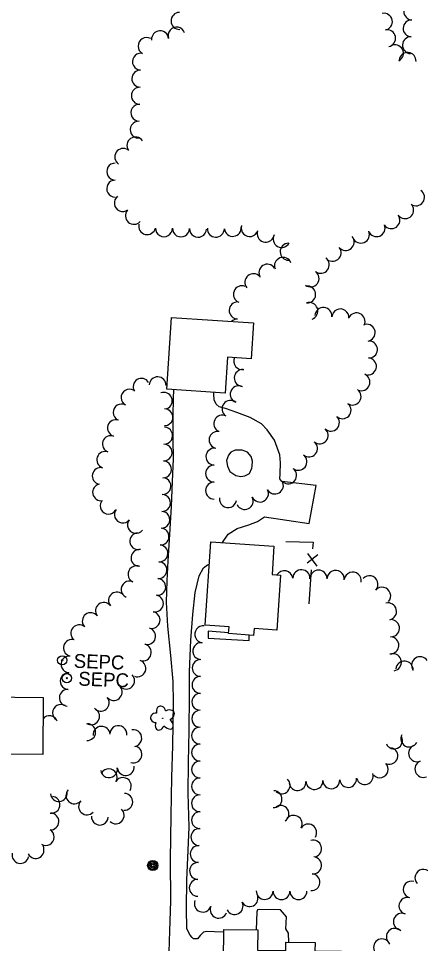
# Model space of a CAD drawing. Extents: x 588843 to 2552415, y 180129 to 269402.
# Drawn here: x 606419 to 606592.6, y 183647.5 to 184046.5 of the extents above; entities that cross this region are included whole.
import ezdxf

# ---------------------------------------------------------------- set-up
doc = ezdxf.new("R2010")
doc.units = 0
for name, color, linetype in [('E_BLD', 7, 'Continuous'), ('E_DWY', 7, 'Continuous'), ('E_FEN_P', 7, 'Continuous'), ('E_LAND_TreeLine_P', 7, 'Continuous'), ('E_LAND_Vegetation', 7, 'Continuous'), ('E_MISCPROP', 7, 'Continuous'), ('E_MISCPROP_Septic', 7, 'Continuous'), ('E_PATH_Sidewalk', 7, 'Continuous')]:
    doc.layers.add(name, color=color, linetype=linetype)

# ---------------------------------------------------------------- blocks, each defined once
blk = doc.blocks.new('DTRE_3')
at = {"layer": 'E_LAND_Vegetation'}
blk.add_circle((-0.6, 0), 0.601, dxfattribs=at)
for centre, major_axis, ratio in [((-6.1, 17.5), (4.5, -16.3), 0.782863), ((13.3, 9), (-17.3, -9.6), 0.691916), ((-19.3, 0.5), (16.2, -0.4), 0.832022), ((-8.2, -17.2), (5.9, 15.9), 0.716896), ((11.6, -12.2), (-16.4, 15), 0.560249)]:
    blk.add_ellipse(centre, major_axis=major_axis, ratio=ratio, start_param=1.570796, end_param=4.712389, dxfattribs=at)
blk = doc.blocks.new('POLE_2')
at = {"layer": 'E_MISCPROP'}
for radius in [14.6, 11, 7.32, 3.66]:
    blk.add_circle((0, 0), radius, dxfattribs=at)
blk = doc.blocks.new('SEPC_1')
at = {"layer": 'E_MISCPROP_Septic'}
for radius in [13.1, 1.64]:
    blk.add_circle((0, 0), radius, dxfattribs=at)
blk.add_text('SEPC', height=39.37, dxfattribs=at).set_placement((32.8, -19.7))

msp = doc.modelspace()

# ---------------------------------------------------------------- linework, layer by layer
at = {"layer": 'E_BLD'}
for points in [[(606483.04, 183886.65), (606485.09, 183917.59), (606520.54, 183915.23), (606519.51, 183899.71), (606509.28, 183900.39), (606508.26, 183884.97)], [(606502.13, 183820.8), (606529.37, 183818.88), (606528.51, 183806.63), (606532.21, 183806.37), (606530.55, 183782.71), (606520.75, 183783.4), (606520.54, 183780.44), (606509.75, 183781.2), (606509.96, 183784.16), (606499.6, 183784.89)], [(606405.07, 183753.85), (606429.69, 183753.7), (606429.54, 183729.1), (606404.92, 183729.25)], [(606507.76, 183653.61), (606522.39, 183653.44), (606522.28, 183644.57), (606534.51, 183644.43), (606534.55, 183648.08), (606547.08, 183647.94), (606547.04, 183644.29), (606570.15, 183644.03), (606569.86, 183618.57), (606564.19, 183618.63), (606564.12, 183613.2), (606553.83, 183613.32), (606553.89, 183619.13), (606536.65, 183619.33), (606536.6, 183614.94), (606520.04, 183615.13), (606520.17, 183626.53), (606507.45, 183626.67)]]:
    msp.add_lwpolyline(points, close=True, dxfattribs=at)
at = {"layer": 'E_DWY'}
for points in [[(606483.9, 183639.17), (606484.43, 183653), (606484.82, 183665.76), (606484.72, 183683.72), (606484.96, 183702.63), (606485.3, 183719.2), (606485.62, 183732.85), (606486.04, 183751.37), (606485.8, 183760.55), (606484.77, 183771.81), (606483.59, 183784.34), (606483.01, 183794.8), (606483.17, 183803.96), (606483.69, 183812.62), (606484.42, 183824.01), (606485.08, 183836.08), (606485.58, 183846.79), (606485.96, 183856.63), (606485.89, 183865.12), (606485.88, 183875.07), (606485.97, 183882.58), (606486.07, 183886.44)], [(606507.08, 183820.45), (606509.52, 183824.1), (606513.51, 183826.48), (606518.45, 183828.15), (606522.22, 183829.57), (606525.22, 183831.6), (606544.52, 183828.62), (606547.59, 183845.08), (606532.73, 183846.82), (606531.89, 183848.02), (606531.97, 183850.07), (606532.15, 183854.84), (606531.9, 183858.37), (606529.6, 183864.6), (606526.46, 183869.11), (606523.92, 183871.74), (606519.05, 183874.37), (606513.28, 183876.64), (606508.37, 183878.29), (606505.66, 183878.97), (606504.34, 183880.1), (606503.54, 183882.08), (606503.33, 183884.43), (606503.32, 183885.3)], [(606507.75, 183652.46), (606503.63, 183652.56), (606500.32, 183652.68), (606498.94, 183652.35), (606497.42, 183650.94), (606496.39, 183649.52), (606495.71, 183649.45), (606494.64, 183649.58), (606493.98, 183650.1), (606493.14, 183651.1), (606491.68, 183653.79), (606491.63, 183662.67), (606491.8, 183674.86), (606492.29, 183687.72), (606492.67, 183697.66), (606492.35, 183712.3), (606492.47, 183725.66), (606492.7, 183739.41), (606492.88, 183754.33), (606492.89, 183764.76), (606493.51, 183778.4), (606494.32, 183789.49), (606495.27, 183798.92), (606497.1, 183806.16), (606498.89, 183809.61), (606500.7, 183810.9), (606501.45, 183811.16)]]:
    msp.add_lwpolyline(points, dxfattribs=at)
msp.add_lwpolyline([(606520.09, 183855.6), (606519.58, 183857.66), (606517.99, 183859.48), (606515.68, 183860.35), (606512.66, 183860.27), (606510.77, 183859.46), (606509.75, 183858.14), (606508.88, 183855.93), (606509.27, 183853.47), (606510.36, 183851.19), (606512.93, 183849.43), (606515.05, 183848.96), (606516.82, 183849.19), (606518.81, 183850.28), (606519.87, 183852.58), (606520, 183853.36)], close=True, dxfattribs=at)
at = {"layer": 'E_FEN_P'}
for p, q in [((606548.27, 183815.13), (606543.65, 183811.6)), ((606543.85, 183815.68), (606547.92, 183810.26))]:
    msp.add_line(p, q, dxfattribs=at)
for points in [[(606534.47, 183820.9), (606546.26, 183820.65), (606546.06, 183817.78)], [(606545.41, 183808.72), (606544.37, 183794.09)]]:
    msp.add_lwpolyline(points, dxfattribs=at)
at = {"layer": 'E_LAND_TreeLine_P'}
for centre, radius, start, end in [((606589.05, 184049.57), 3.64, 87.8145, 267.8145), ((606488.57, 184045.5), 3.67, 91.1131, 271.1131), ((606576.85, 184045.17), 3.64, 281.055, 101.055), ((606588.77, 184042.29), 3.64, 87.8145, 267.8145), ((606480.18, 184037.57), 3.67, 4.7956, 184.7956), ((606487.29, 184039.14), 3.67, 19.644, 199.644), ((606578.25, 184038.02), 3.64, 281.055, 101.055), ((606474.35, 184034.65), 3.67, 61.2776, 241.2776), ((606588.49, 184035.01), 3.64, 87.8145, 267.8145), ((606581.61, 184031.57), 3.64, 297.6905, 117.6905), ((606471.89, 184027.91), 3.67, 87.8426, 267.8426), ((606587.07, 184028.25), 3.64, 355.0882, 175.0882), ((606471.63, 184020.57), 3.67, 88.7107, 268.7107), ((606471.46, 184013.22), 3.67, 88.7107, 268.7107), ((606471.26, 184005.87), 3.67, 87.8426, 267.8426), ((606470.98, 183998.53), 3.67, 87.8426, 267.8426), ((606469.54, 183991.73), 3.67, 34.3119, 214.3119), ((606464.27, 183986.79), 3.67, 55.8372, 235.8372), ((606460.81, 183980.51), 3.67, 89.9637, 269.9637), ((606460.8, 183973.16), 3.67, 89.9637, 269.9637), ((606464.06, 183966.91), 3.67, 127.3652, 307.3652), ((606590.68, 183969.41), 3.67, 234.826, 54.826), ((606586, 183963.86), 3.67, 215.9221, 35.9221), ((606468.88, 183961.41), 3.67, 138.1984, 318.1984), ((606580.06, 183959.56), 3.67, 215.9221, 35.9221), ((606474.62, 183957), 3.67, 166.5327, 346.5327), ((606518.85, 183956.13), 3.67, 162.8831, 342.8831), ((606573.66, 183956.1), 3.67, 202.0422, 22.0422), ((606481.87, 183956.09), 3.67, 179.5273, 359.5273), ((606489.22, 183956), 3.67, 179.1311, 359.1311), ((606496.56, 183955.82), 3.67, 177.8426, 357.8426), ((606504.27, 183955.89), 3.67, 177.8145, 357.8145), ((606511.56, 183956.23), 3.67, 187.6803, 7.6803), ((606525.78, 183953.74), 3.67, 161.8691, 341.8691), ((606532.67, 183951.47), 3.67, 151.2494, 331.2494), ((606566.89, 183953.3), 3.67, 203.2778, 23.2778), ((606535.7, 183945.92), 3.67, 90.2004, 270.2004), ((606560.3, 183950.15), 3.67, 219.6695, 39.6695), ((606554.66, 183945.47), 3.67, 219.6695, 39.6695), ((606533.23, 183939.82), 3.67, 21.0131, 201.0131), ((606549.55, 183940.29), 3.67, 233.1193, 53.1193), ((606526.54, 183936.88), 3.67, 32.6898, 212.6898), ((606545.15, 183934.43), 3.67, 233.1193, 53.1193), ((606520.47, 183932.79), 3.67, 40.5239, 220.5239), ((606515.53, 183927.57), 3.67, 67.6782, 247.6782), ((606543.69, 183927.48), 3.67, 266.5956, 86.5956), ((606513.69, 183920.58), 3.67, 87.8145, 267.8145), ((606544.63, 183920.35), 3.67, 288.852, 108.852), ((606550.71, 183918.19), 3.67, 355.4285, 175.4285), ((606558.02, 183917.57), 3.67, 354.9521, 174.9521), ((606513.63, 183913.26), 3.67, 93.7206, 134.738), ((606565.03, 183915.88), 3.67, 334.0085, 154.0085), ((606569.39, 183910.99), 3.67, 280.0793, 100.0793), ((606570.38, 183903.75), 3.67, 266.5125, 86.5125), ((606515.67, 183898.76), 3.67, 157.1502, 280.5388), ((606569.93, 183896.43), 3.67, 266.5125, 86.5125), ((606515.9, 183891.48), 3.67, 87.8145, 267.8145), ((606567.14, 183889.66), 3.67, 247.5319, 67.5319), ((606472.15, 183887.69), 3.61, 31.5327, 211.5327), ((606479.13, 183888.33), 3.61, 357.8426, 177.8426), ((606466.95, 183882.99), 3.61, 61.7287, 241.7287), ((606481.8, 183881.66), 3.61, 291.3949, 111.3949), ((606514.12, 183884.44), 3.67, 70.2221, 250.2221), ((606563.3, 183883.46), 3.67, 234.1244, 54.1244), ((606510.61, 183878.1), 3.67, 52.99, 232.99), ((606463.53, 183876.63), 3.61, 61.7287, 241.7287), ((606482.09, 183874.51), 3.61, 268.9884, 88.9884), ((606558.96, 183877.56), 3.67, 226.9001, 46.9001), ((606461.1, 183869.84), 3.61, 72.134, 252.134), ((606507.01, 183871.73), 3.67, 62.5368, 242.5368), ((606553.95, 183872.21), 3.67, 226.9001, 46.9001), ((606481.97, 183866.57), 3.63, 268.0995, 88.0995), ((606549.11, 183866.71), 3.67, 230.4478, 50.4478), ((606458.88, 183862.97), 3.61, 70.4246, 250.4246), ((606505.02, 183864.73), 3.67, 78.3522, 258.3522), ((606481.73, 183859.32), 3.63, 268.0995, 88.0995), ((606503.67, 183857.54), 3.67, 87.8145, 267.8145), ((606544.44, 183861.06), 3.67, 230.4478, 50.4478), ((606456.46, 183856.16), 3.61, 70.4246, 250.4246), ((606539.91, 183855.29), 3.67, 232.6338, 52.6338), ((606481.48, 183852.07), 3.63, 268.0995, 88.0995), ((606503.51, 183850.21), 3.67, 89.8599, 269.8599), ((606454.52, 183849.21), 3.61, 77.1295, 257.1295), ((606535.46, 183849.47), 3.67, 232.6338, 52.6338), ((606454.64, 183842.14), 3.61, 100.9345, 280.9345), ((606481.24, 183844.82), 3.63, 268.0995, 88.0995), ((606503.49, 183842.88), 3.67, 89.8599, 269.8599), ((606529.75, 183845.09), 3.67, 209.574, 29.574), ((606481, 183837.56), 3.63, 268.0995, 88.0995), ((606523.3, 183841.61), 3.67, 205.8237, 25.8237), ((606457.9, 183836.35), 3.61, 148.675, 328.675), ((606509.5, 183839.18), 3.67, 171.4743, 351.4743), ((606516.7, 183838.42), 3.67, 205.8237, 25.8237), ((606464.04, 183832.55), 3.61, 141.5158, 321.5158), ((606480.76, 183830.31), 3.63, 268.0995, 88.0995), ((606469.69, 183828.05), 3.61, 141.5158, 321.5158), ((606480.4, 183823.06), 3.63, 266.2839, 86.2839), ((606470.74, 183821.05), 3.61, 95.6078, 275.6078), ((606471.23, 183813.86), 3.61, 82.9435, 262.9435), ((606479.93, 183815.82), 3.63, 266.2839, 86.2839), ((606469.94, 183806.8), 3.61, 65.5936, 245.5936), ((606479.46, 183808.58), 3.63, 266.2839, 86.2839), ((606533.84, 183804.58), 3.7, 7.5033, 149.1466), ((606541.21, 183805.03), 3.7, 357.8145, 177.8145), ((606548.61, 183804.87), 3.7, 0.304, 180.304), ((606556.01, 183804.79), 3.7, 354.8017, 174.8017), ((606563.37, 183804.01), 3.7, 349.6844, 169.6844), ((606570.56, 183802.48), 3.7, 317.8569, 137.8569), ((606466.96, 183800.22), 3.61, 65.5936, 245.5936), ((606478.99, 183801.34), 3.63, 266.2839, 86.2839), ((606576.06, 183797.51), 3.7, 317.8569, 137.8569), ((606461.56, 183795.52), 3.61, 38.757, 218.757), ((606477.97, 183794.17), 3.63, 258.6803, 78.6803), ((606455.9, 183791.02), 3.61, 37.779, 217.779), ((606578.6, 183790.78), 3.7, 283.494, 103.494), ((606450.19, 183786.6), 3.61, 37.779, 217.779), ((606476.54, 183787.06), 3.63, 258.6803, 78.6803), ((606579.87, 183783.54), 3.7, 267.8145, 87.8145), ((606445.27, 183781.34), 3.61, 49.1828, 229.1828), ((606474.62, 183780.06), 3.63, 254.1713, 74.1713), ((606498.81, 183780.89), 3.65, 83.1286, 263.1286), ((606442.05, 183775.03), 3.61, 72.4205, 252.4205), ((606497.94, 183773.64), 3.65, 83.1286, 263.1286), ((606579.59, 183776.13), 3.7, 267.8145, 87.8145), ((606472.73, 183773.06), 3.63, 254.9676, 74.9676), ((606441.05, 183767.9), 3.61, 84.7486, 264.7486), ((606470.39, 183766.19), 3.63, 250.8518, 70.8518), ((606497.73, 183766.35), 3.65, 89.1948, 269.1948), ((606580.68, 183768.82), 3.7, 279.5828, 99.5828), ((606585.73, 183765.65), 3.7, 355.0218, 175.0218), ((606592.48, 183767.53), 3.7, 33.0321, 213.0321), ((606440.69, 183760.69), 3.61, 87.8426, 267.8426), ((606465.55, 183760.87), 3.63, 225.1959, 45.1959), ((606497.63, 183759.06), 3.65, 89.1948, 269.1948), ((606460.18, 183756), 3.63, 219.5534, 39.5534), ((606440.28, 183753.48), 3.61, 86.2515, 266.2515), ((606454.59, 183751.38), 3.63, 219.5534, 39.5534), ((606497.56, 183751.76), 3.65, 89.586, 269.586), ((606437.34, 183747.03), 3.61, 59.2322, 239.2322), ((606432.42, 183742.17), 3.61, 21.0412, 140.5055), ((606450.4, 183745.5), 3.63, 236.8789, 56.8789), ((606497.51, 183744.47), 3.65, 89.586, 269.586), ((606448.71, 183738.7), 3.63, 267.8426, 87.8426), ((606462.16, 183737.87), 3.63, 351.8336, 171.8336), ((606454.93, 183737.56), 3.63, 4.1828, 184.1828), ((606468.64, 183736.12), 3.63, 279.532, 99.532), ((606497.46, 183737.17), 3.65, 89.9356, 269.9356), ((606587.77, 183735.92), 3.65, 152.7976, 332.7976), ((606497.45, 183729.88), 3.65, 89.9356, 269.9356), ((606581.21, 183735.13), 3.65, 205.2889, 25.2889), ((606468.73, 183729.05), 3.63, 252.0914, 72.0914), ((606579.15, 183728.46), 3.65, 253.28, 73.28), ((606591.13, 183729.58), 3.65, 112.0422, 292.0422), ((606497.44, 183722.58), 3.65, 89.9356, 269.9356), ((606593.87, 183722.82), 3.65, 112.0422, 292.0422), ((606458.12, 183722.69), 3.63, 188.4623, 8.4623), ((606457.96, 183719.25), 3.63, 328.0977, 148.0977), ((606465.32, 183723.6), 3.63, 185.9727, 5.9727), ((606575.06, 183722.68), 3.65, 224.0334, 44.0334), ((606464.12, 183715.42), 3.63, 328.0977, 148.0977), ((606497.43, 183715.29), 3.65, 89.9356, 269.9356), ((606532.69, 183715.74), 3.65, 227.7842, 47.7842), ((606539.55, 183717.16), 3.65, 184.6573, 4.6573), ((606546.84, 183717.61), 3.65, 182.3523, 2.3523), ((606554.12, 183717.91), 3.65, 182.3523, 2.3523), ((606561.39, 183718.51), 3.65, 185.3383, 5.3383), ((606568.55, 183719.74), 3.65, 197.5613, 17.5613), ((606443.16, 183711.42), 3.63, 138.8071, 318.8071), ((606529.17, 183709.77), 3.65, 267.8145, 87.8145), ((606433.33, 183707.37), 3.63, 261.1328, 81.1328), ((606436.46, 183712.39), 3.63, 185.3385, 5.3385), ((606464.71, 183708.62), 3.63, 267.8426, 87.8426), ((606497.42, 183707.99), 3.65, 89.9356, 269.9356), ((606448.61, 183706.64), 3.63, 137.6063, 317.6063), ((606461.02, 183702.77), 3.63, 227.6063, 47.6063), ((606532.19, 183703.4), 3.65, 303.5212, 123.5212), ((606432.85, 183700.14), 3.63, 267.8426, 87.8426), ((606454.18, 183702.24), 3.63, 176.206, 356.206), ((606497.42, 183700.7), 3.65, 89.9356, 269.9356), ((606537.91, 183699.15), 3.65, 331.2494, 151.2494), ((606544.14, 183695.36), 3.65, 327.8328, 147.8328), ((606430.79, 183693.41), 3.63, 239.17, 59.17), ((606497.14, 183693.4), 3.65, 87.8145, 267.8145), ((606426.43, 183687.85), 3.63, 208.2628, 28.2628), ((606496.86, 183686.11), 3.65, 87.8145, 267.8145), ((606546.26, 183688.47), 3.65, 285.34, 105.34), ((606419.86, 183685.69), 3.63, 167.9164, 347.9164), ((606496.58, 183678.82), 3.65, 87.8145, 267.8145), ((606546.22, 183681.21), 3.65, 264.8788, 84.8788), ((606545.57, 183673.94), 3.65, 264.8788, 84.8788), ((606593.88, 183675.83), 3.63, 41.4823, 221.4823), ((606496.45, 183671.53), 3.65, 89.4056, 269.4056), ((606588.81, 183670.8), 3.63, 75.4071, 255.4071), ((606525.33, 183670.17), 3.65, 179.4992, 359.4992), ((606532.63, 183670.12), 3.65, 179.9356, 359.9356), ((606539.93, 183670.11), 3.65, 179.9356, 359.9356), ((606498.65, 183664.71), 3.65, 158.9613, 338.9613), ((606518.82, 183667.05), 3.65, 207.8831, 27.8831), ((606586.98, 183663.76), 3.63, 75.4071, 255.4071), ((606505.46, 183662.09), 3.65, 158.9613, 338.9613), ((606512.35, 183663.66), 3.65, 207.5594, 27.5594), ((606584.56, 183656.92), 3.63, 68.7568, 248.7568), ((606581.52, 183650.42), 3.63, 45.2004, 225.2004), ((606576, 183645.84), 3.63, 23.4555, 203.4555)]:
    msp.add_arc(centre, radius, start, end, dxfattribs=at)
at = {"layer": 'E_PATH_Sidewalk'}
for points in [[(606509.77, 183781.54), (606500.99, 183782.18), (606500.88, 183779.26), (606518.6, 183778.2), (606518.69, 183780.57)], [(606535.71, 183648.07), (606535.63, 183651.99), (606534.53, 183653.79), (606534.73, 183659.05), (606532.11, 183662.08), (606523.05, 183662.23), (606522.26, 183662.06), (606521.94, 183661.2), (606521.72, 183653.45)]]:
    msp.add_lwpolyline(points, dxfattribs=at)

# ---------------------------------------------------------------- block references
at = {"layer": 'E_LAND_Vegetation', "xscale": 0.1524003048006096, "yscale": 0.15240030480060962, "rotation": -2.1573839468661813}
msp.add_blockref('DTRE_3', (606481.44, 183744.65), dxfattribs=at)
at = {"layer": 'E_MISCPROP', "xscale": 0.1524003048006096, "yscale": 0.15240030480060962, "rotation": -2.1573839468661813}
msp.add_blockref('POLE_2', (606477.01, 183681.16), dxfattribs=at)
at = {"layer": 'E_MISCPROP_Septic', "xscale": 0.15240030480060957, "yscale": 0.15240030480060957, "rotation": -2.15738391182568}
for p in [(606437.92, 183769.67), (606439.9, 183761.97)]:
    msp.add_blockref('SEPC_1', p, dxfattribs=at)

doc.saveas('drawing.dxf')
